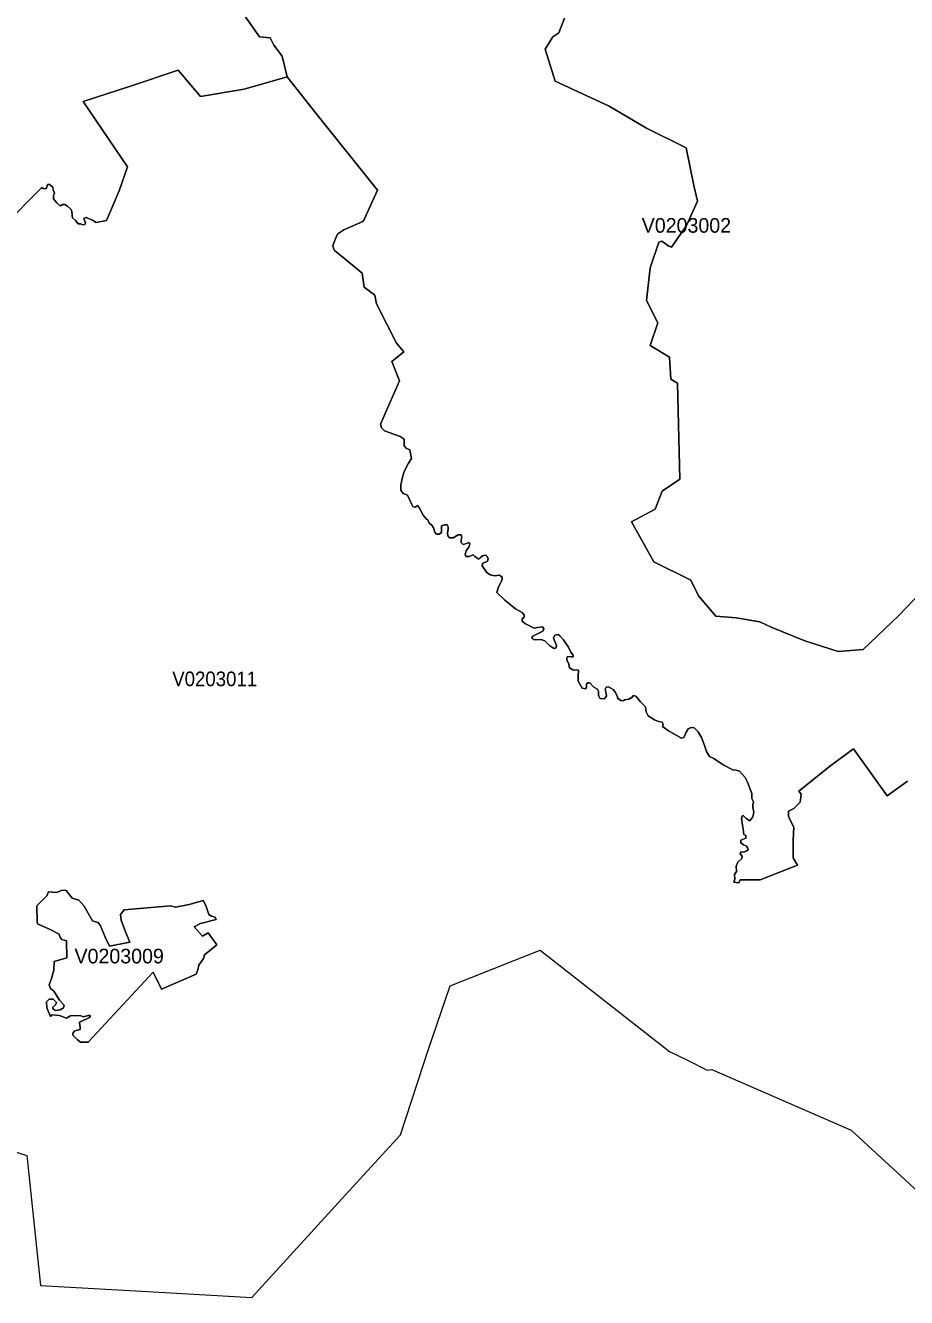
# Model space of a CAD drawing. Extents: x 369010 to 735936, y 6377141 to 6616555.
# Drawn here: x 599436 to 605449, y 6419249 to 6427935 of the extents above; entities that cross this region are included whole.
import ezdxf
from ezdxf.enums import TextEntityAlignment as Align

# ---------------------------------------------------------------- set-up
doc = ezdxf.new("R2010")
doc.units = 0
doc.header["$LTSCALE"] = 40
doc.layers.add('3', color=7, linetype='Continuous', lineweight=13)
doc.layers.add('4', color=7, linetype='Continuous')

msp = doc.modelspace()

# ---------------------------------------------------------------- linework, layer by layer
at = {"layer": '3'}
for points in [[(599290.98, 6426569.75), (599548.17, 6426828.43), (599557.27, 6426821.81), (599575.81, 6426819.16), (599582.43, 6426831.08), (599587.56, 6426849.62), (599600.8, 6426849.62), (599623.14, 6426829.76), (599625.79, 6426812.71), (599635.06, 6426788.88), (599627.12, 6426773.15), (599627.12, 6426750.65), (599649.46, 6426724.33), (599669.32, 6426704.64), (599680.08, 6426704.64), (599691.17, 6426711.92), (599705.07, 6426711.92), (599724.1, 6426700.17), (599746.61, 6426681.63), (599752.4, 6426667.73), (599754.39, 6426634.13), (599757.7, 6426622.38), (599778.22, 6426602.52), (599795.27, 6426579.51), (599812.48, 6426580.18), (599826.88, 6426572.89), (599842.11, 6426576.2), (599846.08, 6426587.46), (599834.16, 6426614.44), (599837.14, 6426619.4), (599850.22, 6426623.37), (599893.74, 6426604.84), (599918.73, 6426589.11), (599988.58, 6426603.51), (600074.81, 6426804.6), (600132.73, 6426970.6), (599830.19, 6427415.81), (600153.92, 6427519.58), (600479.13, 6427630.3), (600631.89, 6427449.73), (600929.63, 6427499.88), (601223.4, 6427585.12), (601187.99, 6427724.8), (601131.05, 6427801.1), (601106.06, 6427849.76), (601033.57, 6427857.7), (600932.12, 6428002.68)], [(600932.12, 6428002.68), (601033.57, 6427857.7), (601106.06, 6427849.76), (601131.05, 6427801.1), (601187.99, 6427724.8), (601223.4, 6427585.12), (601417.87, 6427335.7), (601838.58, 6426809.73), (601748.88, 6426609.47), (601739.11, 6426596.23), (601608.7, 6426539.46), (601569.14, 6426513.15), (601558.55, 6426496.1), (601534.88, 6426432.71), (601537.53, 6426414.34), (601545.47, 6426398.45), (601615.32, 6426340.53), (601734.48, 6426243.87), (601748.88, 6426147.71), (601821.37, 6426093.6), (601831.96, 6426034.34), (601967.84, 6425764.57), (602019.31, 6425705.32), (601936.39, 6425639.78), (601989.02, 6425509.37), (601858.77, 6425212.12), (601866.72, 6425188.45), (601886.41, 6425167.27), (601993.16, 6425127.71), (602020.8, 6425109.34), (602020.8, 6425064.49), (602036.69, 6425047.44), (602059.03, 6425038.18), (602070.78, 6424977.93), (602049.6, 6424946.32), (602020.64, 6424888.23), (602010.21, 6424851.32), (601998.29, 6424798.69), (601998.29, 6424761.78), (602014.18, 6424739.44), (602044.47, 6424728.85), (602069.79, 6424669.1), (602079.06, 6424650.73), (602094.78, 6424645.44), (602113.32, 6424657.19), (602125.07, 6424638.81), (602151.55, 6424591.32), (602172.57, 6424565), (602181.84, 6424559.7), (602192.26, 6424536.04), (602209.48, 6424522.8), (602219.9, 6424504.43), (602229.17, 6424474.14), (602241.09, 6424462.22), (602260.78, 6424462.22), (602275.35, 6424472.81), (602276.67, 6424488.54), (602276.67, 6424517.5), (602295.04, 6424525.44), (602313.58, 6424524.12), (602320.03, 6424512.37), (602320.03, 6424496.48), (602316.06, 6424470.17), (602318.71, 6424450.31), (602330.62, 6424437.23), (602354.29, 6424435.91), (602389.88, 6424456.93), (602409.57, 6424456.93), (602413.54, 6424441.2), (602410.73, 6424421.67), (602409.4, 6424404.63), (602423.97, 6424390.06), (602439.69, 6424395.36), (602462.03, 6424404.63), (602469.98, 6424395.36), (602464.68, 6424378.31), (602443.66, 6424346.7), (602437.04, 6424325.52), (602442.34, 6424308.47), (602463.36, 6424308.47), (602492.32, 6424320.22), (602502.91, 6424309.79), (602530.55, 6424291.26), (602538.5, 6424300.52), (602555.54, 6424313.6), (602578.05, 6424317.57), (602587.32, 6424309.79), (602595.1, 6424293.9), (602589.8, 6424276.86), (602554.39, 6424260.97), (602553.06, 6424245.08), (602583.35, 6424201.72), (602608.34, 6424183.18)], [(603115.61, 6427984.48), (603077.38, 6427885.67), (603036.5, 6427856.71), (602982.54, 6427773.63), (603050.73, 6427554.5), (603419.14, 6427384.53), (603674.85, 6427234.75), (603946.11, 6427098.54), (603996.75, 6426842.67), (604021.91, 6426734.26), (603946.94, 6426569.75), (603846.31, 6426421.62), (603827.94, 6426428.24), (603778.95, 6426462.67), (603759.09, 6426456.05), (603700, 6426279.95), (603673.69, 6426056.36), (603750.81, 6425905.25), (603700.67, 6425749.18), (603832.41, 6425669.57), (603841.68, 6425518.8), (603885.2, 6425492.32), (603901.26, 6424836.59), (603782.26, 6424754.5), (603732.61, 6424632.03), (603572.57, 6424545.97), (603725.16, 6424273.55), (603977.72, 6424146.61), (604029.19, 6424039.36), (604147.36, 6423902.49), (604286.22, 6423889.25), (604448.91, 6423862.77), (604525.7, 6423825.69), (604754.43, 6423733.01), (604983.32, 6423659.69), (605152.63, 6423674.26), (605396.59, 6423906.63), (605546.86, 6424062.36)], [(605546.86, 6424062.36), (605396.59, 6423906.63), (605152.63, 6423674.26), (604983.32, 6423659.69), (604754.43, 6423733.01), (604525.7, 6423825.69), (604448.91, 6423862.77), (604286.22, 6423889.25), (604147.36, 6423902.49), (604029.19, 6424039.36), (603977.72, 6424146.61), (603725.16, 6424273.55), (603572.57, 6424545.97), (603732.61, 6424632.03), (603782.26, 6424754.5), (603901.26, 6424836.59), (603885.2, 6425492.32), (603841.68, 6425518.8), (603832.41, 6425669.57), (603700.67, 6425749.18), (603750.81, 6425905.25), (603673.69, 6426056.36), (603700, 6426279.95), (603759.09, 6426456.05), (603778.95, 6426462.67), (603827.94, 6426428.24), (603846.31, 6426421.62), (603946.94, 6426569.75), (604021.91, 6426734.26), (603996.75, 6426842.67), (603946.11, 6427098.54), (603674.85, 6427234.75), (603419.14, 6427384.53), (603050.73, 6427554.5), (602982.54, 6427773.63), (603036.5, 6427856.71), (603077.38, 6427885.67), (603115.61, 6427984.48)], [(601558.55, 6426496.1), (601569.14, 6426513.15), (601608.7, 6426539.46), (601739.11, 6426596.23), (601748.88, 6426609.47), (601838.58, 6426809.73), (601417.87, 6427335.7), (601223.4, 6427585.12), (600929.63, 6427499.88), (600631.89, 6427449.73), (600479.13, 6427630.3), (600153.92, 6427519.58), (599830.19, 6427415.81), (600132.73, 6426970.6), (600074.81, 6426804.6), (599988.58, 6426603.51), (599918.73, 6426589.11), (599893.74, 6426604.84), (599850.22, 6426623.37), (599837.14, 6426619.4), (599834.16, 6426614.44), (599846.08, 6426587.46), (599842.11, 6426576.2), (599826.88, 6426572.89), (599812.48, 6426580.18), (599795.27, 6426579.51), (599778.22, 6426602.52), (599757.7, 6426622.38), (599754.39, 6426634.13), (599752.4, 6426667.73), (599746.61, 6426681.63), (599724.1, 6426700.17), (599705.07, 6426711.92), (599691.17, 6426711.92), (599680.08, 6426704.64), (599669.32, 6426704.64), (599649.46, 6426724.33), (599627.12, 6426750.65), (599627.12, 6426773.15), (599635.06, 6426788.88), (599625.79, 6426812.71), (599623.14, 6426829.76), (599600.8, 6426849.62), (599587.56, 6426849.62), (599582.43, 6426831.08), (599575.81, 6426819.16), (599557.27, 6426821.81), (599548.17, 6426828.43), (599290.98, 6426569.75)], [(602967.98, 6423798.22), (602974.6, 6423814.11), (602964.17, 6423828.51), (602931.24, 6423823.21), (602908.73, 6423820.56), (602848.16, 6423849.69), (602827.14, 6423868.06), (602827.14, 6423881.3), (602840.21, 6423897.03), (602840.21, 6423910.27), (602827.14, 6423926.15), (602779.64, 6423951.15), (602708.64, 6424011.72), (602653.03, 6424062.03), (602663.62, 6424101.42), (602689.93, 6424148.92), (602688.61, 6424167.46), (602671.56, 6424180.53), (602638.63, 6424177.89), (602608.34, 6424183.18), (602583.35, 6424201.72), (602553.06, 6424245.08), (602554.39, 6424260.97), (602589.8, 6424276.86), (602595.1, 6424293.9), (602587.32, 6424309.79), (602578.05, 6424317.57), (602555.54, 6424313.6), (602538.5, 6424300.52), (602530.55, 6424291.26), (602502.91, 6424309.79), (602492.32, 6424320.22), (602463.36, 6424308.47), (602442.34, 6424308.47), (602437.04, 6424325.52), (602443.66, 6424346.7), (602464.68, 6424378.31), (602469.98, 6424395.36), (602462.03, 6424404.63), (602439.69, 6424395.36), (602423.97, 6424390.06), (602409.4, 6424404.63), (602410.73, 6424421.67), (602413.54, 6424441.2), (602409.57, 6424456.93), (602389.88, 6424456.93), (602354.29, 6424435.91), (602330.62, 6424437.23), (602318.71, 6424450.31), (602316.06, 6424470.17), (602320.03, 6424496.48), (602320.03, 6424512.37), (602313.58, 6424524.12), (602295.04, 6424525.44), (602276.67, 6424517.5), (602276.67, 6424488.54), (602275.35, 6424472.81), (602260.78, 6424462.22), (602241.09, 6424462.22), (602229.17, 6424474.14), (602219.9, 6424504.43), (602209.48, 6424522.8), (602192.26, 6424536.04), (602181.84, 6424559.7), (602172.57, 6424565), (602151.55, 6424591.32), (602125.07, 6424638.81), (602113.32, 6424657.19), (602094.78, 6424645.44), (602079.06, 6424650.73), (602069.79, 6424669.1), (602044.47, 6424728.85), (602014.18, 6424739.44), (601998.29, 6424761.78), (601998.29, 6424798.69), (602010.21, 6424851.32), (602020.64, 6424888.23), (602049.6, 6424946.32), (602070.78, 6424977.93), (602059.03, 6425038.18), (602036.69, 6425047.44), (602020.8, 6425064.49), (602020.8, 6425109.34), (601993.16, 6425127.71), (601886.41, 6425167.27), (601866.72, 6425188.45), (601858.77, 6425212.12), (601989.02, 6425509.37), (601936.39, 6425639.78), (602019.31, 6425705.32), (601967.84, 6425764.57), (601831.96, 6426034.34), (601821.37, 6426093.6), (601748.88, 6426147.71), (601734.48, 6426243.87), (601615.32, 6426340.53), (601545.47, 6426398.45), (601537.53, 6426414.34), (601534.88, 6426432.71), (601558.55, 6426496.1)], [(602608.34, 6424183.18), (602638.63, 6424177.89), (602671.56, 6424180.53), (602688.61, 6424167.46), (602689.93, 6424148.92), (602663.62, 6424101.42), (602653.03, 6424062.03), (602708.64, 6424011.72), (602779.64, 6423951.15), (602827.14, 6423926.15), (602840.21, 6423910.27), (602840.21, 6423897.03), (602827.14, 6423881.3), (602827.14, 6423868.06), (602848.16, 6423849.69), (602908.73, 6423820.56), (602931.24, 6423823.21), (602964.17, 6423828.51), (602974.6, 6423814.11), (602967.98, 6423798.22), (602894.33, 6423762.64), (602894.33, 6423749.56), (602911.38, 6423738.97), (602954.91, 6423741.62), (602979.9, 6423733.67), (603013.99, 6423699.58), (603045.6, 6423681.04), (603057.35, 6423686.34), (603060, 6423700.9), (603040.31, 6423752.21), (603048.08, 6423770.75), (603071.92, 6423776.04), (603082.34, 6423768.1), (603108.82, 6423739.14), (603142.92, 6423688.99), (603157.48, 6423654.73), (603173.37, 6423635.03), (603173.37, 6423623.12), (603161.45, 6423623.12), (603136.46, 6423627.09), (603129.84, 6423616.5), (603129.84, 6423603.42), (603144.24, 6423572.97), (603149.54, 6423547.98), (603172.05, 6423536.06), (603211.44, 6423533.58), (603207.46, 6423494.02), (603207.46, 6423457.12), (603234.61, 6423409.78), (603258.27, 6423404.49), (603264.89, 6423416.4), (603264.89, 6423438.75), (603274.16, 6423446.69), (603288.56, 6423446.69), (603316.2, 6423416.4), (603339.87, 6423403.16), (603347.81, 6423390.09), (603347.81, 6423360.96), (603358.4, 6423339.94), (603384.72, 6423335.97), (603400.61, 6423355.83), (603396.64, 6423384.79), (603392.66, 6423403.16), (603399.28, 6423416.4), (603415.01, 6423419.05), (603446.62, 6423400.51), (603463.83, 6423379.49), (603475.58, 6423351.86), (603475.58, 6423342.59), (603499.25, 6423326.7), (603516.46, 6423324.05), (603525.4, 6423329.68), (603554.53, 6423334.97), (603575.71, 6423348.21), (603584.98, 6423360.13), (603600.87, 6423356.16), (603633.8, 6423316.44), (603666.9, 6423283.5), (603672.2, 6423247.75), (603686.76, 6423221.27), (603729.13, 6423193.47), (603756.94, 6423182.88), (603781.93, 6423178.9), (603787.23, 6423163.02), (603784.58, 6423147.13), (603825.79, 6423118.99), (603913.17, 6423068.68), (603928.9, 6423072.65), (603943.46, 6423105.75), (603959.35, 6423132.23), (603980.53, 6423141.5), (603999.07, 6423138.85), (604026.88, 6423111.05), (604050.71, 6423072.65), (604069.08, 6423026.31), (604084.97, 6422977.32), (604104.83, 6422944.22), (604134.78, 6422929.32), (604198.34, 6422887.12), (604263.05, 6422852.7)], [(604338.19, 6422411.3), (604334.22, 6422447.05), (604328.92, 6422473.53), (604322.3, 6422521.03), (604327.6, 6422535.59), (604334.22, 6422539.56), (604355.4, 6422521.03), (604380.39, 6422503.81), (604400.25, 6422531.62), (604406.87, 6422563.39), (604400.25, 6422595.17), (604400.25, 6422613.71), (604405.55, 6422634.89), (604392.31, 6422656.08), (604392.31, 6422691.83), (604364.67, 6422767.13), (604347.79, 6422799.73), (604309.39, 6422842.1), (604285.56, 6422850.05), (604263.05, 6422852.7), (604198.34, 6422887.12), (604134.78, 6422929.32), (604104.83, 6422944.22), (604084.97, 6422977.32), (604069.08, 6423026.31), (604050.71, 6423072.65), (604026.88, 6423111.05), (603999.07, 6423138.85), (603980.53, 6423141.5), (603959.35, 6423132.23), (603943.46, 6423105.75), (603928.9, 6423072.65), (603913.17, 6423068.68), (603825.79, 6423118.99), (603784.58, 6423147.13), (603787.23, 6423163.02), (603781.93, 6423178.9), (603756.94, 6423182.88), (603729.13, 6423193.47), (603686.76, 6423221.27), (603672.2, 6423247.75), (603666.9, 6423283.5), (603633.8, 6423316.44), (603600.87, 6423356.16), (603584.98, 6423360.13), (603575.71, 6423348.21), (603554.53, 6423334.97), (603525.4, 6423329.68), (603516.46, 6423324.05), (603499.25, 6423326.7), (603475.58, 6423342.59), (603475.58, 6423351.86), (603463.83, 6423379.49), (603446.62, 6423400.51), (603415.01, 6423419.05), (603399.28, 6423416.4), (603392.66, 6423403.16), (603396.64, 6423384.79), (603400.61, 6423355.83), (603384.72, 6423335.97), (603358.4, 6423339.94), (603347.81, 6423360.96), (603347.81, 6423390.09), (603339.87, 6423403.16), (603316.2, 6423416.4), (603288.56, 6423446.69), (603274.16, 6423446.69), (603264.89, 6423438.75), (603264.89, 6423416.4), (603258.27, 6423404.49), (603234.61, 6423409.78), (603207.46, 6423457.12), (603207.46, 6423494.02), (603211.44, 6423533.58), (603172.05, 6423536.06), (603149.54, 6423547.98), (603144.24, 6423572.97), (603129.84, 6423603.42), (603129.84, 6423616.5), (603136.46, 6423627.09), (603161.45, 6423623.12), (603173.37, 6423623.12), (603173.37, 6423635.03), (603157.48, 6423654.73), (603142.92, 6423688.99), (603108.82, 6423739.14), (603082.34, 6423768.1), (603071.92, 6423776.04), (603048.08, 6423770.75), (603040.31, 6423752.21), (603060, 6423700.9), (603057.35, 6423686.34), (603045.6, 6423681.04), (603013.99, 6423699.58), (602979.9, 6423733.67), (602954.91, 6423741.62), (602911.38, 6423738.97), (602894.33, 6423749.56), (602894.33, 6423762.64), (602967.98, 6423798.22)], [(604263.05, 6422852.7), (604285.56, 6422850.05), (604309.39, 6422842.1), (604347.79, 6422799.73), (604364.67, 6422767.13), (604392.31, 6422691.83), (604392.31, 6422656.08), (604405.55, 6422634.89), (604400.25, 6422613.71), (604400.25, 6422595.17), (604406.87, 6422563.39), (604400.25, 6422531.62), (604380.39, 6422503.81), (604355.4, 6422521.03), (604334.22, 6422539.56), (604327.6, 6422535.59), (604322.3, 6422521.03), (604328.92, 6422473.53), (604334.22, 6422447.05), (604338.19, 6422411.3), (604351.43, 6422403.35), (604351.92, 6422386.14), (604318.82, 6422371.58), (604317.5, 6422354.36), (604336.04, 6422341.12), (604357.22, 6422331.85), (604365, 6422319.94), (604367.65, 6422306.7), (604355.9, 6422296.11), (604337.36, 6422290.81), (604318.82, 6422292.13), (604314.85, 6422280.22), (604328.09, 6422260.36), (604325.44, 6422245.79), (604298.96, 6422222.13), (604287.05, 6422195.64), (604288.37, 6422158.57), (604275.13, 6422137.39), (604277.78, 6422105.61), (604269.5, 6422085.58), (604305.25, 6422081.61), (604313.2, 6422101.47), (604450.73, 6422101.47), (604705.44, 6422200.78), (604674.99, 6422252.41), (604674.99, 6422371.41), (604678.96, 6422461.44), (604649.83, 6422517.05), (604643.71, 6422536.58), (604643.71, 6422571.01), (604680.62, 6422588.22), (604722.98, 6422631.91), (604729.61, 6422686.03), (604715.04, 6422707.22), (604923.58, 6422874.71), (605086.27, 6422995.03), (605316.48, 6422673.95), (605455.34, 6422774.58)], [(605455.34, 6422774.58), (605316.48, 6422673.95), (605086.27, 6422995.03), (604923.58, 6422874.71), (604715.04, 6422707.22), (604729.61, 6422686.03), (604722.98, 6422631.91), (604680.62, 6422588.22), (604643.71, 6422571.01), (604643.71, 6422536.58), (604649.83, 6422517.05), (604678.96, 6422461.44), (604674.99, 6422371.41), (604674.99, 6422252.41), (604705.44, 6422200.78), (604450.73, 6422101.47), (604313.2, 6422101.47), (604305.25, 6422081.61), (604269.5, 6422085.58), (604277.78, 6422105.61), (604275.13, 6422137.39), (604288.37, 6422158.57), (604287.05, 6422195.64), (604298.96, 6422222.13), (604325.44, 6422245.79), (604328.09, 6422260.36), (604314.85, 6422280.22), (604318.82, 6422292.13), (604337.36, 6422290.81), (604355.9, 6422296.11), (604367.65, 6422306.7), (604365, 6422319.94), (604357.22, 6422331.85), (604336.04, 6422341.12), (604317.5, 6422354.36), (604318.82, 6422371.58), (604351.92, 6422386.14), (604351.43, 6422403.35), (604338.19, 6422411.3)], [(598459.82, 6420531.34), (599446.39, 6420218.87), (599538.41, 6419332.09), (599660.55, 6419324.81), (600188.84, 6419294.19), (600981.11, 6419249.01), (601620.61, 6419949.92), (601995.48, 6420360.54), (602184.48, 6420937.32), (602334.76, 6421377.89), (602776, 6421553.49), (602948.45, 6421621.02), (603832.41, 6420929.37), (603954.38, 6420868.8), (604088.28, 6420802.1), (604119.56, 6420805.25), (605071.37, 6420391.65), (606017.39, 6419520.77)]]:
    msp.add_lwpolyline(points, dxfattribs=at)
for points in [[(599594.51, 6422019.55), (599648.8, 6422014.09), (599689.68, 6422031.3), (599713.18, 6422028.98), (599754.06, 6421976.35), (599800.07, 6421963.11), (599836.98, 6421920.91), (599893.58, 6421820.78), (599906.82, 6421815.65), (599933.13, 6421810.35), (599947.7, 6421786.52), (599983.28, 6421704.93), (600010.59, 6421647.5), (600148.45, 6421676.62), (600119.49, 6421745.14), (600089.2, 6421825.41), (600085.23, 6421864.97), (600109.06, 6421895.26), (600426.34, 6421924.22), (600459.27, 6421913.79), (600554.1, 6421933.49), (600610.38, 6421948.22), (600649.93, 6421959.97), (600666.98, 6421925.71), (600688.16, 6421865.13), (600706.53, 6421852.06), (600730.2, 6421846.76), (600738.15, 6421830.87), (600631.4, 6421803.23), (600587.54, 6421780.89), (600645.46, 6421717.67), (600682.37, 6421738.69), (600742.94, 6421658.42), (600657.38, 6421589.9), (600650.76, 6421563.42), (600619.15, 6421518.73), (600612.53, 6421485.8), (600600.78, 6421457), (600364.93, 6421355.55), (600307.01, 6421470.24), (599863.29, 6420992.93), (599811.98, 6420992.93), (599792.29, 6421008.82), (599759.35, 6421040.43), (599760.68, 6421053.67), (599773.75, 6421069.39), (599809.34, 6421079.98), (599809.34, 6421090.57), (599804.04, 6421129.96), (599855.51, 6421151.15), (599876.86, 6421163.73), (599876.86, 6421174.15), (599866.27, 6421174.15), (599829.53, 6421165.05), (599809.67, 6421175.48), (599743.8, 6421171.51), (599716.16, 6421157.11), (599668.82, 6421175.48), (599617.35, 6421179.28), (599608.25, 6421168.69), (599581.77, 6421226.62), (599580.44, 6421267.5), (599598.98, 6421286.03), (599625.3, 6421286.03), (599648.96, 6421263.53), (599641.02, 6421247.8), (599621.32, 6421229.27), (599626.62, 6421218.84), (599642.34, 6421209.57), (599672.63, 6421213.54), (599695.14, 6421226.62), (599700.44, 6421245.16), (599668.82, 6421279.41), (599630.59, 6421339.99), (599608.25, 6421358.53), (599597.66, 6421384.84), (599613.38, 6421427.04), (599629.27, 6421484.97), (599631.59, 6421544.72), (599718.48, 6421568.38), (599717.15, 6421684.24), (599684.22, 6421694.83), (599671.47, 6421712.21), (599666.18, 6421730.58), (599605.6, 6421762.19), (599518.55, 6421801.75), (599515.9, 6421814.99), (599514.74, 6421922.89), (599583.09, 6421992.74)], [(599594.51, 6422019.55), (599583.09, 6421992.74), (599514.74, 6421922.89), (599515.9, 6421814.99), (599518.55, 6421801.75), (599605.6, 6421762.19), (599666.18, 6421730.58), (599671.47, 6421712.21), (599684.22, 6421694.83), (599717.15, 6421684.24), (599718.48, 6421568.38), (599631.59, 6421544.72), (599629.27, 6421484.97), (599613.38, 6421427.04), (599597.66, 6421384.84), (599608.25, 6421358.53), (599630.59, 6421339.99), (599668.82, 6421279.41), (599700.44, 6421245.16), (599695.14, 6421226.62), (599672.63, 6421213.54), (599642.34, 6421209.57), (599626.62, 6421218.84), (599621.32, 6421229.27), (599641.02, 6421247.8), (599648.96, 6421263.53), (599625.3, 6421286.03), (599598.98, 6421286.03), (599580.44, 6421267.5), (599581.77, 6421226.62), (599608.25, 6421168.69), (599617.35, 6421179.28), (599668.82, 6421175.48), (599716.16, 6421157.11), (599743.8, 6421171.51), (599809.67, 6421175.48), (599829.53, 6421165.05), (599866.27, 6421174.15), (599876.86, 6421174.15), (599876.86, 6421163.73), (599855.51, 6421151.15), (599804.04, 6421129.96), (599809.34, 6421090.57), (599809.34, 6421079.98), (599773.75, 6421069.39), (599760.68, 6421053.67), (599759.35, 6421040.43), (599792.29, 6421008.82), (599811.98, 6420992.93), (599863.29, 6420992.93), (600307.01, 6421470.24), (600364.93, 6421355.55), (600600.78, 6421457), (600612.53, 6421485.8), (600619.15, 6421518.73), (600650.76, 6421563.42), (600657.38, 6421589.9), (600742.94, 6421658.42), (600682.37, 6421738.69), (600645.46, 6421717.67), (600587.54, 6421780.89), (600631.4, 6421803.23), (600738.15, 6421830.87), (600730.2, 6421846.76), (600706.53, 6421852.06), (600688.16, 6421865.13), (600666.98, 6421925.71), (600649.93, 6421959.97), (600610.38, 6421948.22), (600554.1, 6421933.49), (600459.27, 6421913.79), (600426.34, 6421924.22), (600109.06, 6421895.26), (600085.23, 6421864.97), (600089.2, 6421825.41), (600119.49, 6421745.14), (600148.45, 6421676.62), (600010.59, 6421647.5), (599983.28, 6421704.93), (599947.7, 6421786.52), (599933.13, 6421810.35), (599906.82, 6421815.65), (599893.58, 6421820.78), (599836.98, 6421920.91), (599800.07, 6421963.11), (599754.06, 6421976.35), (599713.18, 6422028.98), (599689.68, 6422031.3), (599648.8, 6422014.09)]]:
    msp.add_lwpolyline(points, close=True, dxfattribs=at)

# ---------------------------------------------------------------- texts
at = {"layer": '4'}
for s, p in [('V0203002', (603946.94, 6426519.75)), ('V0203009', (600075.92, 6421530.64))]:
    msp.add_text(s, height=100, dxfattribs=at).set_placement(p, align=Align.CENTER)
at = {"layer": '4', "width": 0.95}
msp.add_text('V0203011', height=100, dxfattribs=at).set_placement((600727.64, 6423423.45), align=Align.CENTER)

doc.saveas('drawing.dxf')
